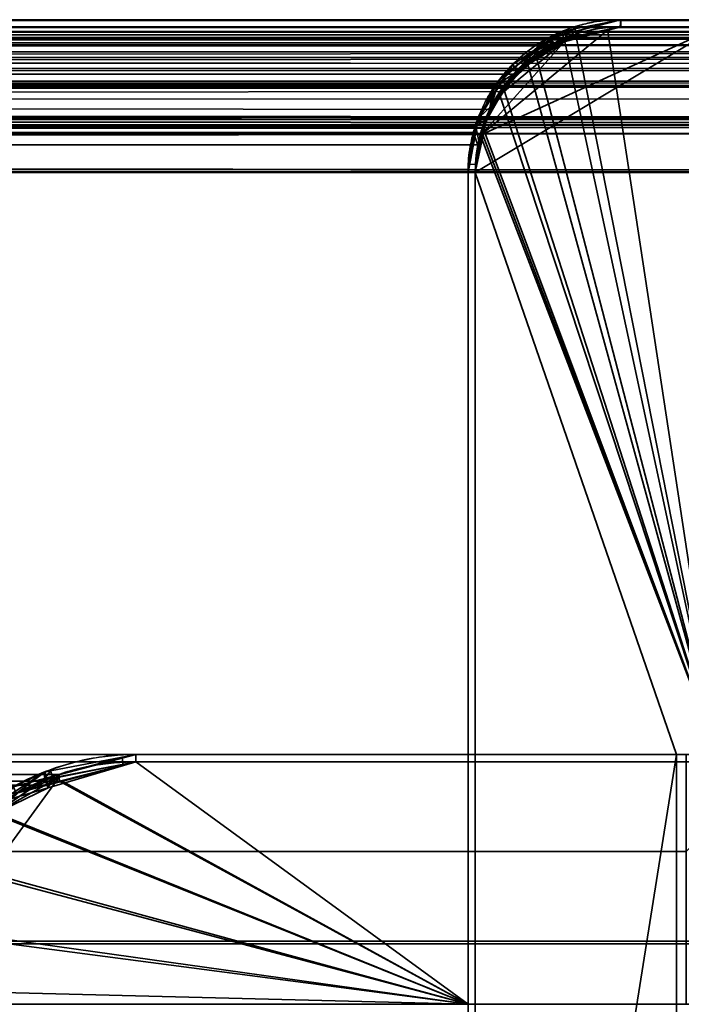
# Model space of a CAD drawing. Header units: millimetres. Extents: x -603 to 3703, y -115 to 249.
# Tile 298 of 656: x 399 to 413, y 229 to 249. Entities that reach past the tile are written whole.
import ezdxf

# ---------------------------------------------------------------- set-up
doc = ezdxf.new("R2010")
doc.units = ezdxf.units.MM
doc.layers.add('151', color=7, linetype='Continuous', true_color=0xffffff)

# ---------------------------------------------------------------- blocks, each defined once
blk = doc.blocks.new('UG_SURFACE_001')
at = {"layer": '151', "color": 252, "linetype": 'Continuous', "lineweight": 35}
for points in [[(-603, 230.4, 2212.25), (603, 230.4, 2212.25), (453, 230.4, 2062.25), (-453, 230.4, 2062.25)], [(603, -13.3, 2212.25), (603, 230.4, 2212.25), (-603, 230.4, 2212.25), (-603, -13.3, 2212.25)], [(-453, -13.3, 2062.25), (-453, 230.4, 2062.25), (453, 230.4, 2062.25), (453, -13.3, 2062.25)]]:
    blk.add_3dface(points, dxfattribs=at)
blk = doc.blocks.new('UG_SURFACE_033')
at = {"layer": '151', "color": 7, "linetype": 'Continuous', "lineweight": 35}
for points in [[(408.5, 234.3, 2015.75), (-408.5, 234.3, 2015.75), (-408.5, 234.15, 2015.75), (408.5, 234.15, 2015.75)], [(401.65, 234.3, 2008.9), (-401.65, 234.3, 2008.9), (-408.5, 234.3, 2015.75), (408.5, 234.3, 2015.75)], [(400.08, 233.887, 2007.33), (-400.08, 233.887, 2007.33), (-401.65, 234.3, 2008.9), (401.65, 234.3, 2008.9)], [(400.08, 233.887, 2007.33), (401.65, 234.3, 2008.9), (401.65, 234.15, 2008.9), (399.826, 233.67, 2007.077)], [(401.65, 234.3, 2008.9), (408.5, 234.3, 2015.75), (408.5, 234.15, 2015.75), (401.65, 234.15, 2008.9)], [(401.65, 234.15, 2008.9), (408.5, 234.15, 2015.75), (-408.5, 234.15, 2015.75), (-401.65, 234.15, 2008.9)], [(-401.65, 234.15, 2008.9), (-399.837, 233.614, 2007.087), (399.826, 233.67, 2007.077)], [(399.826, 233.67, 2007.077), (401.65, 234.15, 2008.9), (-401.65, 234.15, 2008.9)], [(-399.115, 233.633, 2006.366), (-400.08, 233.887, 2007.33), (400.08, 233.887, 2007.33)], [(-399.115, 233.633, 2006.366), (400.08, 233.887, 2007.33), (399.115, 233.633, 2006.366)], [(399.826, 233.67, 2007.077), (399.188, 233.502, 2006.438), (399.115, 233.633, 2006.366), (400.08, 233.887, 2007.33)], [(399.188, 233.502, 2006.438), (399.826, 233.67, 2007.077), (-399.837, 233.614, 2007.087)]]:
    blk.add_3dface(points, dxfattribs=at)
blk = doc.blocks.new('UG_SURFACE_035')
at = {"layer": '151', "color": 14, "linetype": 'Continuous', "lineweight": 35}
for points in [[(408.5, 229.15, 2015.75), (408.5, 234.15, 2015.75), (-408.5, 234.15, 2015.75), (-408.5, 229.15, 2015.75)], [(408.5, 234.15, 2015.75), (401.65, 234.15, 2008.9), (-401.65, 234.15, 2008.9), (-408.5, 234.15, 2015.75)], [(-400.123, 233.76, 2007.374), (-401.65, 234.15, 2008.9), (401.65, 234.15, 2008.9)], [(401.65, 234.15, 2008.9), (400.126, 233.749, 2007.375), (-400.123, 233.76, 2007.374)], [(400.126, 233.749, 2007.375), (401.65, 234.15, 2008.9), (408.5, 234.15, 2015.75), (408.5, 229.15, 2015.75)], [(-399.252, 233.538, 2006.502), (-400.123, 233.76, 2007.374), (400.126, 233.749, 2007.375)], [(-399.252, 233.538, 2006.502), (400.126, 233.749, 2007.375), (399.189, 233.503, 2006.439)], [(398.755, 233.1, 2006.005), (399.189, 233.503, 2006.439), (400.126, 233.749, 2007.375), (408.5, 229.15, 2015.75)], [(408.5, 229.15, 2015.75), (397.623, 232.049, 2004.873), (398.755, 233.1, 2006.005)], [(396.922, 230.671, 2004.172), (397.493, 231.928, 2004.743), (397.623, 232.049, 2004.873), (408.5, 229.15, 2015.75)], [(408.5, 229.15, 2015.75), (396.65, 229.15, 2003.9), (396.823, 230.454, 2004.073), (396.922, 230.671, 2004.172)]]:
    blk.add_3dface(points, dxfattribs=at)
blk = doc.blocks.new('UG_SURFACE_036')
at = {"layer": '151', "color": 14, "linetype": 'Continuous', "lineweight": 35}
for points in [[(418.65, 234.15, 2025.9), (414.85, 234.15, 2022.1), (-414.85, 234.15, 2022.1), (-418.65, 234.15, 2025.9)], [(418.65, 229.15, 2025.9), (418.65, 234.15, 2025.9), (-418.65, 234.15, 2025.9), (-418.65, 229.15, 2025.9)], [(413, 232.3, 2020.25), (-413, 232.3, 2020.25), (-414.85, 234.15, 2022.1), (414.85, 234.15, 2022.1)], [(413, 232.3, 2020.25), (413, 229.15, 2020.25), (-413, 229.15, 2020.25), (-413, 232.3, 2020.25)]]:
    blk.add_3dface(points, dxfattribs=at)
blk = doc.blocks.new('UG_SURFACE_037')
at = {"layer": '151', "color": 252, "linetype": 'Continuous', "lineweight": 35}
for points in [[(-415, 234.3, 2022.25), (-413, 232.3, 2020.25), (413, 232.3, 2020.25), (415, 234.3, 2022.25)], [(-415, 234.3, 2022.25), (415, 234.3, 2022.25), (413, 234.3, 2020.25), (-413, 234.3, 2020.25)], [(-413, 232.3, 2020.25), (-413, 234.3, 2020.25), (413, 234.3, 2020.25), (413, 232.3, 2020.25)]]:
    blk.add_3dface(points, dxfattribs=at)
blk = doc.blocks.new('UG_SURFACE_038')
at = {"layer": '151', "color": 7, "linetype": 'Continuous', "lineweight": 35}
for points in [[(-416.65, 234.15, 2023.9), (416.65, 234.15, 2023.9), (416.65, 234.3, 2023.9), (-416.65, 234.3, 2023.9)], [(416.65, 234.3, 2023.9), (415, 234.3, 2022.25), (-415, 234.3, 2022.25), (-416.65, 234.3, 2023.9)], [(-414.85, 234.15, 2022.1), (-415, 234.3, 2022.25), (415, 234.3, 2022.25), (414.85, 234.15, 2022.1)], [(416.65, 234.15, 2023.9), (-416.65, 234.15, 2023.9), (-414.85, 234.15, 2022.1), (414.85, 234.15, 2022.1)]]:
    blk.add_3dface(points, dxfattribs=at)
blk = doc.blocks.new('UG_SURFACE_041')
at = {"layer": '151', "color": 7, "linetype": 'Continuous', "lineweight": 35}
for points in [[(401.65, 234.3, -5.75), (401.369, 234.246, -5.75), (399.772, 233.806, 2007.022)], [(399.772, 233.806, 2007.022), (401.65, 234.3, 2008.9), (401.65, 234.3, -5.75)], [(399.837, 233.614, 2007.087), (401.65, 234.15, 2008.9), (401.65, 234.3, 2008.9), (399.772, 233.806, 2007.022)], [(401.369, 234.246, -5.75), (401.65, 234.3, -5.75), (401.65, 234.15, -5.75), (401.378, 234.097, -5.75)], [(401.65, 234.3, 2008.9), (408.5, 234.3, 2015.75), (408.5, 234.3, -5.75), (401.65, 234.3, -5.75)], [(401.65, 234.3, -5.75), (408.5, 234.3, -5.75), (408.5, 234.15, -5.75), (401.65, 234.15, -5.75)], [(401.65, 234.15, 2008.9), (408.5, 234.15, 2015.75), (408.5, 234.3, 2015.75), (401.65, 234.3, 2008.9)], [(408.5, 234.3, -5.75), (408.5, 234.3, 2015.75), (408.5, 234.15, 2015.75), (408.5, 234.15, -5.75)], [(399.772, 233.806, 2007.022), (401.369, 234.246, -5.75), (399.886, 233.962, -5.75)], [(399.939, 233.816, -5.75), (401.65, 234.15, 2008.9), (399.837, 233.614, 2007.087)], [(399.886, 233.962, -5.75), (401.369, 234.246, -5.75), (401.378, 234.097, -5.75), (399.939, 233.816, -5.75)], [(399.939, 233.816, -5.75), (401.378, 234.097, -5.75), (401.65, 234.15, 2008.9)], [(401.378, 234.097, -5.75), (401.65, 234.15, -5.75), (401.65, 234.15, 2008.9)], [(401.65, 234.15, 2008.9), (401.65, 234.15, -5.75), (408.5, 234.15, -5.75), (408.5, 234.15, 2015.75)], [(399.758, 233.932, -5.75), (398.568, 233.157, -5.75), (398.069, 232.662, 2005.319)], [(398.069, 232.662, 2005.319), (399.115, 233.633, 2006.366), (399.758, 233.932, -5.75)], [(399.772, 233.784, -5.75), (398.656, 233.044, -5.75), (398.568, 233.157, -5.75), (399.758, 233.932, -5.75)], [(399.115, 233.633, 2006.366), (399.772, 233.806, 2007.022), (399.758, 233.932, -5.75)], [(399.811, 233.792, -5.75), (399.772, 233.784, -5.75), (399.758, 233.932, -5.75), (399.769, 233.939, -5.75)], [(399.769, 233.939, -5.75), (399.758, 233.932, -5.75), (399.772, 233.806, 2007.022)], [(399.769, 233.939, -5.75), (399.886, 233.962, -5.75), (399.939, 233.816, -5.75), (399.811, 233.792, -5.75)], [(399.772, 233.806, 2007.022), (399.886, 233.962, -5.75), (399.769, 233.939, -5.75)], [(398.656, 233.044, -5.75), (399.772, 233.784, -5.75), (399.837, 233.614, 2007.087)], [(399.772, 233.806, 2007.022), (399.115, 233.633, 2006.366), (398.932, 233.347, 2006.182), (399.837, 233.614, 2007.087)], [(399.772, 233.784, -5.75), (399.811, 233.792, -5.75), (399.837, 233.614, 2007.087)], [(399.837, 233.614, 2007.087), (399.811, 233.792, -5.75), (399.939, 233.816, -5.75)], [(398.656, 233.044, -5.75), (399.837, 233.614, 2007.087), (398.932, 233.347, 2006.182)]]:
    blk.add_3dface(points, dxfattribs=at)
blk = doc.blocks.new('UG_SURFACE_042')
at = {"layer": '151', "color": 14, "linetype": 'Continuous', "lineweight": 35}
for points in [[(408.5, 229.15, -5.75), (396.65, 229.15, -5.75), (400.068, 233.835, -5.75), (401.65, 234.15, -5.75)], [(401.65, 234.15, -5.75), (400.068, 233.835, -5.75), (400.075, 233.748, 2007.325)], [(400.075, 233.748, 2007.325), (401.65, 234.15, 2008.9), (401.65, 234.15, -5.75)], [(408.5, 229.15, 2015.75), (408.5, 234.15, 2015.75), (401.65, 234.15, 2008.9), (400.075, 233.748, 2007.325)], [(408.5, 234.15, 2015.75), (408.5, 234.15, -5.75), (401.65, 234.15, -5.75), (401.65, 234.15, 2008.9)], [(401.65, 234.15, -5.75), (408.5, 234.15, -5.75), (408.5, 229.15, -5.75)], [(408.5, 229.15, -5.75), (408.5, 234.15, -5.75), (408.5, 234.15, 2015.75), (408.5, 229.15, 2015.75)], [(398.726, 233.094, -5.75), (399.737, 233.769, -5.75), (400.068, 233.835, -5.75), (396.65, 229.15, -5.75)], [(400.068, 233.835, -5.75), (399.737, 233.769, -5.75), (398.717, 233.074, 2005.967)], [(398.717, 233.074, 2005.967), (399.252, 233.538, 2006.502), (400.068, 233.835, -5.75)], [(399.737, 233.769, -5.75), (398.726, 233.094, -5.75), (398.717, 233.074, 2005.967)], [(408.5, 229.15, 2015.75), (400.075, 233.748, 2007.325), (399.252, 233.538, 2006.502), (398.717, 233.074, 2005.967)], [(399.252, 233.538, 2006.502), (400.075, 233.748, 2007.325), (400.068, 233.835, -5.75)], [(398.726, 233.094, -5.75), (396.65, 229.15, -5.75), (396.71, 229.452, -5.75)], [(396.71, 229.452, -5.75), (396.973, 230.772, -5.75), (398.726, 233.094, -5.75)], [(398.726, 233.094, -5.75), (396.973, 230.772, -5.75), (397.031, 231.063, -5.75), (397.706, 232.074, -5.75)], [(408.5, 229.15, 2015.75), (398.717, 233.074, 2005.967), (397.647, 232.145, 2004.897), (397.634, 232.121, 2004.884)], [(397.647, 232.145, 2004.897), (398.726, 233.094, -5.75), (398.114, 232.686, -5.75)], [(397.647, 232.145, 2004.897), (398.717, 233.074, 2005.967), (398.726, 233.094, -5.75)], [(397.706, 232.074, -5.75), (398.114, 232.686, -5.75), (398.726, 233.094, -5.75)], [(398.114, 232.686, -5.75), (397.706, 232.074, -5.75), (397.634, 232.121, 2004.884)], [(397.634, 232.121, 2004.884), (397.647, 232.145, 2004.897), (398.114, 232.686, -5.75)], [(396.933, 230.772, 2004.183), (397.634, 232.121, 2004.884), (397.706, 232.074, -5.75)], [(397.634, 232.121, 2004.884), (396.933, 230.772, 2004.183), (408.5, 229.15, 2015.75)], [(397.706, 232.074, -5.75), (397.031, 231.063, -5.75), (396.933, 230.772, 2004.183)], [(397.031, 231.063, -5.75), (396.973, 230.772, -5.75), (396.933, 230.772, 2004.183)], [(396.973, 230.772, -5.75), (396.71, 229.452, -5.75), (396.698, 229.45, 2003.948)], [(396.698, 229.45, 2003.948), (396.897, 230.703, 2004.148), (396.973, 230.772, -5.75)], [(408.5, 229.15, 2015.75), (396.933, 230.772, 2004.183), (396.897, 230.703, 2004.148), (396.698, 229.45, 2003.948)], [(396.897, 230.703, 2004.148), (396.933, 230.772, 2004.183), (396.973, 230.772, -5.75)], [(396.71, 229.452, -5.75), (396.65, 229.15, -5.75), (396.65, 229.15, 2003.9)], [(396.65, 229.15, 2003.9), (396.698, 229.45, 2003.948), (396.71, 229.452, -5.75)], [(396.698, 229.45, 2003.948), (396.65, 229.15, 2003.9), (408.5, 229.15, 2015.75)], [(396.65, 229.15, 2003.9), (396.65, 229.15, -5.75), (408.5, 229.15, -5.75), (408.5, 229.15, 2015.75)]]:
    blk.add_3dface(points, dxfattribs=at)
blk = doc.blocks.new('UG_SURFACE_056')
at = {"layer": '151', "color": 7, "linetype": 'Continuous', "lineweight": 35}
for points in [[(466.749, 249.071, 2073.999), (-466.753, 249.073, 2074.003), (-465.658, 249.3, 2072.908)], [(-466.61, 249.197, 2073.86), (466.612, 249.204, 2073.862), (465.65, 249.45, 2072.9)], [(465.65, 249.45, 2072.9), (-465.65, 249.45, 2072.9), (-466.61, 249.197, 2073.86)], [(466.657, 249.126, 2073.907), (-465.658, 249.3, 2072.908), (-465.65, 249.3, 2072.9)], [(466.657, 249.126, 2073.907), (466.749, 249.071, 2073.999), (-465.658, 249.3, 2072.908)], [(465.65, 249.45, 2072.9), (411.65, 249.45, 2018.9), (-411.65, 249.45, 2018.9), (-465.65, 249.45, 2072.9)], [(465.65, 249.3, 2072.9), (-465.65, 249.3, 2072.9), (-411.65, 249.3, 2018.9), (411.65, 249.3, 2018.9)], [(-465.65, 249.3, 2072.9), (465.65, 249.3, 2072.9), (466.657, 249.126, 2073.907)], [(-410.688, 249.204, 2017.938), (-411.65, 249.45, 2018.9), (411.65, 249.45, 2018.9)], [(411.65, 249.3, 2018.9), (-411.65, 249.3, 2018.9), (-411.642, 249.3, 2018.892)], [(-411.642, 249.3, 2018.892), (410.552, 249.037, 2017.802), (411.65, 249.3, 2018.9)], [(-411.642, 249.3, 2018.892), (-410.552, 249.036, 2017.802), (410.552, 249.037, 2017.802)], [(411.65, 249.45, 2018.9), (410.69, 249.197, 2017.94), (-410.688, 249.204, 2017.938)], [(410.69, 249.197, 2017.94), (411.65, 249.45, 2018.9), (411.65, 249.3, 2018.9), (410.552, 249.037, 2017.802)], [(465.65, 249.3, 2072.9), (411.65, 249.3, 2018.9), (411.65, 249.45, 2018.9), (465.65, 249.45, 2072.9)], [(-467.2, 249.042, 2074.45), (467.161, 249.064, 2074.41), (466.612, 249.204, 2073.862)], [(466.612, 249.204, 2073.862), (-466.61, 249.197, 2073.86), (-467.2, 249.042, 2074.45)], [(-410.139, 249.064, 2017.39), (-410.688, 249.204, 2017.938), (410.69, 249.197, 2017.94)], [(-410.139, 249.064, 2017.39), (410.69, 249.197, 2017.94), (410.1, 249.042, 2017.35)], [(410.552, 249.037, 2017.802), (410.29, 248.974, 2017.54), (410.1, 249.042, 2017.35), (410.69, 249.197, 2017.94)], [(467.761, 248.404, 2075.011), (-467.768, 248.412, 2075.018), (-466.837, 249.055, 2074.087)], [(-467.474, 248.788, 2074.724), (467.476, 248.79, 2074.726), (467.161, 249.064, 2074.41)], [(-467.2, 249.042, 2074.45), (-467.474, 248.788, 2074.724), (467.161, 249.064, 2074.41)], [(467.671, 248.517, 2074.921), (-466.837, 249.055, 2074.087), (-466.753, 249.073, 2074.003)], [(467.671, 248.517, 2074.921), (467.761, 248.404, 2075.011), (-466.837, 249.055, 2074.087)], [(-466.753, 249.073, 2074.003), (466.749, 249.071, 2073.999), (467.671, 248.517, 2074.921)], [(410.29, 248.974, 2017.54), (410.552, 249.037, 2017.802), (-410.552, 249.036, 2017.802)], [(410.29, 248.974, 2017.54), (-410.552, 249.036, 2017.802), (-410.284, 248.971, 2017.534)], [(-410.284, 248.971, 2017.534), (409.536, 248.402, 2016.786), (410.29, 248.974, 2017.54)], [(-410.284, 248.971, 2017.534), (-409.531, 248.414, 2016.781), (409.536, 248.402, 2016.786)], [(410.1, 249.042, 2017.35), (-409.824, 248.79, 2017.074), (-410.139, 249.064, 2017.39)], [(410.1, 249.042, 2017.35), (409.826, 248.788, 2017.076), (-409.824, 248.79, 2017.074)], [(409.826, 248.788, 2017.076), (410.29, 248.974, 2017.54), (409.536, 248.402, 2016.786)], [(409.826, 248.788, 2017.076), (410.1, 249.042, 2017.35), (410.29, 248.974, 2017.54)], [(-468.187, 248.126, 2075.437), (468.172, 248.187, 2075.422), (467.476, 248.79, 2074.726)], [(467.476, 248.79, 2074.726), (-467.474, 248.788, 2074.724), (-468.187, 248.126, 2075.437)], [(-409.128, 248.187, 2016.378), (-409.824, 248.79, 2017.074), (409.826, 248.788, 2017.076)], [(-409.128, 248.187, 2016.378), (409.826, 248.788, 2017.076), (409.113, 248.126, 2016.363)], [(409.536, 248.402, 2016.786), (409.44, 248.329, 2016.69), (409.113, 248.126, 2016.363), (409.826, 248.788, 2017.076)], [(468.421, 247.389, 2075.671), (-468.152, 247.955, 2075.402), (-467.805, 248.387, 2075.055)], [(468.264, 247.773, 2075.514), (-467.805, 248.387, 2075.055), (-467.768, 248.412, 2075.018)], [(468.264, 247.773, 2075.514), (468.421, 247.389, 2075.671), (-467.805, 248.387, 2075.055)], [(-467.768, 248.412, 2075.018), (467.761, 248.404, 2075.011), (468.264, 247.773, 2075.514)], [(-409.531, 248.414, 2016.781), (408.946, 247.599, 2016.196), (409.44, 248.329, 2016.69)], [(408.946, 247.599, 2016.196), (-409.531, 248.414, 2016.781), (-409.495, 248.387, 2016.745)], [(409.44, 248.329, 2016.69), (409.536, 248.402, 2016.786), (-409.531, 248.414, 2016.781)], [(-409.495, 248.387, 2016.745), (408.878, 247.393, 2016.128), (408.946, 247.599, 2016.196)], [(-409.495, 248.387, 2016.745), (-408.984, 247.676, 2016.234), (408.878, 247.393, 2016.128)], [(409.44, 248.329, 2016.69), (408.946, 247.599, 2016.196), (409.031, 248.05, 2016.281), (409.113, 248.126, 2016.363)], [(-468.187, 248.126, 2075.437), (-468.269, 248.05, 2075.519), (468.644, 247.279, 2075.894)], [(-468.187, 248.126, 2075.437), (468.193, 248.146, 2075.443), (468.172, 248.187, 2075.422)], [(468.644, 247.279, 2075.894), (468.193, 248.146, 2075.443), (-468.187, 248.126, 2075.437)], [(409.113, 248.126, 2016.363), (-409.107, 248.146, 2016.357), (-409.128, 248.187, 2016.378)], [(-408.656, 247.279, 2015.906), (-409.107, 248.146, 2016.357), (409.113, 248.126, 2016.363)], [(-408.656, 247.279, 2015.906), (409.113, 248.126, 2016.363), (409.031, 248.05, 2016.281)], [(-468.269, 248.05, 2075.519), (-468.629, 247.258, 2075.879), (468.644, 247.279, 2075.894)], [(468.421, 247.389, 2075.671), (-468.429, 247.394, 2075.679), (-468.152, 247.955, 2075.402)], [(409.031, 248.05, 2016.281), (-408.655, 247.273, 2015.905), (-408.656, 247.279, 2015.906)], [(409.031, 248.05, 2016.281), (408.671, 247.258, 2015.921), (-408.655, 247.273, 2015.905)], [(408.671, 247.258, 2015.921), (409.031, 248.05, 2016.281), (408.946, 247.599, 2016.196), (408.878, 247.393, 2016.128)], [(-408.984, 247.676, 2016.234), (-408.881, 247.389, 2016.131), (408.878, 247.393, 2016.128)], [(-468.629, 247.258, 2075.879), (-468.691, 247.121, 2075.941), (468.8, 246.3, 2076.05)], [(468.65, 246.3, 2075.9), (-468.645, 246.481, 2075.895), (-468.486, 247.279, 2075.736)], [(-468.629, 247.258, 2075.879), (468.645, 247.273, 2075.895), (468.644, 247.279, 2075.894)], [(468.8, 246.3, 2076.05), (468.645, 247.273, 2075.895), (-468.629, 247.258, 2075.879)], [(468.545, 247.085, 2075.795), (-468.486, 247.279, 2075.736), (-468.429, 247.394, 2075.679)], [(468.545, 247.085, 2075.795), (468.65, 246.3, 2075.9), (-468.486, 247.279, 2075.736)], [(-468.429, 247.394, 2075.679), (468.421, 247.389, 2075.671), (468.545, 247.085, 2075.795)], [(408.705, 246.871, 2015.955), (408.878, 247.393, 2016.128), (-408.881, 247.389, 2016.131)], [(408.705, 246.871, 2015.955), (-408.881, 247.389, 2016.131), (-408.72, 246.944, 2015.97)], [(-408.655, 247.273, 2015.905), (408.671, 247.258, 2015.921), (408.609, 247.121, 2015.859)], [(408.609, 247.121, 2015.859), (-408.5, 246.3, 2015.75), (-408.655, 247.273, 2015.905)], [(408.878, 247.393, 2016.128), (408.705, 246.871, 2015.955), (408.609, 247.121, 2015.859), (408.671, 247.258, 2015.921)], [(-468.691, 247.121, 2075.941), (-468.8, 246.3, 2076.05), (468.8, 246.3, 2076.05)], [(408.609, 247.121, 2015.859), (408.5, 246.3, 2015.75), (-408.5, 246.3, 2015.75)], [(408.5, 246.3, 2015.75), (408.609, 247.121, 2015.859), (408.705, 246.871, 2015.955), (408.65, 246.3, 2015.9)], [(-408.72, 246.944, 2015.97), (408.65, 246.3, 2015.9), (408.705, 246.871, 2015.955)], [(-408.72, 246.944, 2015.97), (-408.65, 246.3, 2015.9), (408.65, 246.3, 2015.9)], [(468.65, 246.3, 2075.9), (-468.65, 246.3, 2075.9), (-468.645, 246.481, 2075.895)], [(-468.8, 246.3, 2076.05), (-468.8, 230.45, 2076.05), (468.8, 230.45, 2076.05), (468.8, 246.3, 2076.05)], [(468.65, 246.3, 2075.9), (468.65, 230.45, 2075.9), (-468.65, 230.45, 2075.9), (-468.65, 246.3, 2075.9)], [(408.65, 208.3, 2015.9), (408.65, 246.3, 2015.9), (-408.65, 246.3, 2015.9), (-408.65, 208.3, 2015.9)], [(-408.5, 208.3, 2015.75), (-408.5, 246.3, 2015.75), (408.5, 246.3, 2015.75), (408.5, 208.3, 2015.75)], [(408.65, 246.3, 2015.9), (408.65, 208.3, 2015.9), (408.5, 208.3, 2015.75), (408.5, 246.3, 2015.75)], [(468.65, 230.45, 2075.9), (468.8, 230.45, 2076.05), (-468.8, 230.45, 2076.05), (-468.65, 230.45, 2075.9)]]:
    blk.add_3dface(points, dxfattribs=at)
blk = doc.blocks.new('UG_SURFACE_057')
at = {"layer": '151', "color": 14, "linetype": 'Continuous', "lineweight": 35}
for points in [[(-413.65, 249.3, 2020.9), (-413.65, 234.3, 2020.9), (413.65, 234.3, 2020.9), (413.65, 249.3, 2020.9)], [(413.65, 249.3, 2020.9), (411.65, 249.3, 2018.9), (-411.65, 249.3, 2018.9), (-413.65, 249.3, 2020.9)], [(-410.734, 249.066, 2017.984), (-411.65, 249.3, 2018.9), (411.65, 249.3, 2018.9)], [(411.65, 249.3, 2018.9), (410.735, 249.059, 2017.985), (-410.734, 249.066, 2017.984)], [(410.735, 249.059, 2017.985), (411.65, 249.3, 2018.9), (413.65, 249.3, 2020.9), (413.65, 234.3, 2020.9)], [(-410.211, 248.933, 2017.461), (-410.734, 249.066, 2017.984), (410.735, 249.059, 2017.985)], [(-410.211, 248.933, 2017.461), (410.735, 249.059, 2017.985), (410.174, 248.912, 2017.424)], [(410.174, 248.912, 2017.424), (-409.911, 248.672, 2017.161), (-410.211, 248.933, 2017.461)], [(410.174, 248.912, 2017.424), (409.913, 248.67, 2017.163), (-409.911, 248.672, 2017.161)], [(413.65, 234.3, 2020.9), (409.913, 248.67, 2017.163), (410.174, 248.912, 2017.424), (410.735, 249.059, 2017.985)], [(-409.248, 248.097, 2016.498), (-409.911, 248.672, 2017.161), (409.913, 248.67, 2017.163)], [(-409.248, 248.097, 2016.498), (409.913, 248.67, 2017.163), (409.234, 248.039, 2016.484)], [(409.234, 248.039, 2016.484), (409.913, 248.67, 2017.163), (413.65, 234.3, 2020.9)], [(409.234, 248.039, 2016.484), (-409.228, 248.058, 2016.478), (-409.248, 248.097, 2016.498)], [(-408.798, 247.232, 2016.048), (-409.228, 248.058, 2016.478), (409.234, 248.039, 2016.484)], [(-408.798, 247.232, 2016.048), (409.234, 248.039, 2016.484), (409.156, 247.967, 2016.406)], [(409.156, 247.967, 2016.406), (-408.798, 247.227, 2016.048), (-408.798, 247.232, 2016.048)], [(409.156, 247.967, 2016.406), (408.813, 247.212, 2016.063), (-408.798, 247.227, 2016.048)], [(408.813, 247.212, 2016.063), (409.156, 247.967, 2016.406), (409.234, 248.039, 2016.484), (413.65, 234.3, 2020.9)], [(-408.798, 247.227, 2016.048), (408.813, 247.212, 2016.063), (408.754, 247.082, 2016.004)], [(408.754, 247.082, 2016.004), (-408.65, 246.3, 2015.9), (-408.798, 247.227, 2016.048)], [(408.754, 247.082, 2016.004), (408.65, 246.3, 2015.9), (-408.65, 246.3, 2015.9)], [(413.65, 234.3, 2020.9), (412.8, 234.3, 2020.05), (408.65, 246.3, 2015.9), (408.754, 247.082, 2016.004)], [(408.754, 247.082, 2016.004), (408.813, 247.212, 2016.063), (413.65, 234.3, 2020.9)], [(-408.65, 208.15, 2015.9), (-408.65, 246.3, 2015.9), (408.65, 246.3, 2015.9), (408.65, 208.15, 2015.9)], [(408.65, 208.15, 2015.9), (408.65, 246.3, 2015.9), (412.8, 234.3, 2020.05)], [(412.8, 234.3, 2020.05), (413.65, 234.3, 2020.9), (-413.65, 234.3, 2020.9), (-412.8, 234.3, 2020.05)], [(-412.8, 234.3, 2020.05), (-412.8, 205.3, 2020.05), (412.8, 205.3, 2020.05), (412.8, 234.3, 2020.05)], [(412.8, 234.3, 2020.05), (412.8, 205.3, 2020.05), (411.5, 205.3, 2018.75), (408.65, 208.15, 2015.9)]]:
    blk.add_3dface(points, dxfattribs=at)
blk = doc.blocks.new('UG_SURFACE_058')
at = {"layer": '151', "color": 14, "linetype": 'Continuous', "lineweight": 35}
for points in [[(-466.565, 249.059, 2073.815), (466.566, 249.066, 2073.816), (465.65, 249.3, 2072.9)], [(465.65, 249.3, 2072.9), (-465.65, 249.3, 2072.9), (-466.565, 249.059, 2073.815)], [(465.65, 249.3, 2072.9), (463.65, 249.3, 2070.9), (-463.65, 249.3, 2070.9), (-465.65, 249.3, 2072.9)], [(463.65, 230.45, 2070.9), (-463.65, 230.45, 2070.9), (-463.65, 249.3, 2070.9), (463.65, 249.3, 2070.9)], [(-467.387, 248.67, 2074.637), (467.389, 248.672, 2074.639), (467.089, 248.933, 2074.339)], [(-467.126, 248.912, 2074.376), (-467.387, 248.67, 2074.637), (467.089, 248.933, 2074.339)], [(-467.126, 248.912, 2074.376), (467.089, 248.933, 2074.339), (466.566, 249.066, 2073.816)], [(466.566, 249.066, 2073.816), (-466.565, 249.059, 2073.815), (-467.126, 248.912, 2074.376)], [(-468.066, 248.039, 2075.316), (468.052, 248.097, 2075.302), (467.389, 248.672, 2074.639)], [(467.389, 248.672, 2074.639), (-467.387, 248.67, 2074.637), (-468.066, 248.039, 2075.316)], [(-468.066, 248.039, 2075.316), (468.072, 248.058, 2075.322), (468.052, 248.097, 2075.302)], [(-468.144, 247.967, 2075.394), (-468.487, 247.212, 2075.737), (468.502, 247.232, 2075.752)], [(-468.066, 248.039, 2075.316), (-468.144, 247.967, 2075.394), (468.502, 247.232, 2075.752)], [(468.502, 247.232, 2075.752), (468.072, 248.058, 2075.322), (-468.066, 248.039, 2075.316)], [(-468.546, 247.082, 2075.796), (-468.65, 246.3, 2075.9), (468.65, 246.3, 2075.9)], [(-468.487, 247.212, 2075.737), (-468.546, 247.082, 2075.796), (468.65, 246.3, 2075.9)], [(-468.487, 247.212, 2075.737), (468.502, 247.227, 2075.752), (468.502, 247.232, 2075.752)], [(468.65, 246.3, 2075.9), (468.502, 247.227, 2075.752), (-468.487, 247.212, 2075.737)], [(-468.65, 246.3, 2075.9), (-468.65, 230.45, 2075.9), (468.65, 230.45, 2075.9), (468.65, 246.3, 2075.9)], [(463.65, 230.45, 2070.9), (468.65, 230.45, 2075.9), (-468.65, 230.45, 2075.9), (-463.65, 230.45, 2070.9)]]:
    blk.add_3dface(points, dxfattribs=at)
blk = doc.blocks.new('UG_SURFACE_059')
at = {"layer": '151', "color": 41, "linetype": 'Continuous', "lineweight": 35}
for points in [[(-463.65, 249.3, 2070.9), (-463.65, 234.3, 2070.9), (463.65, 234.3, 2070.9), (463.65, 249.3, 2070.9)], [(463.65, 249.3, 2070.9), (413.65, 249.3, 2020.9), (-413.65, 249.3, 2020.9), (-463.65, 249.3, 2070.9)], [(-413.65, 234.3, 2020.9), (-413.65, 249.3, 2020.9), (413.65, 249.3, 2020.9), (413.65, 234.3, 2020.9)], [(413.65, 234.3, 2020.9), (463.65, 234.3, 2070.9), (-463.65, 234.3, 2070.9), (-413.65, 234.3, 2020.9)]]:
    blk.add_3dface(points, dxfattribs=at)
blk = doc.blocks.new('UG_SURFACE_060')
at = {"layer": '151', "color": 14, "linetype": 'Continuous', "lineweight": 35}
for points in [[(413.65, 249.3, 2020.9), (408.774, 247.077, 2016.024), (408.65, 246.3, 2015.9)], [(408.65, 246.3, 2015.9), (412.8, 234.3, 2020.05), (413.65, 234.3, 2020.9), (413.65, 249.3, 2020.9)], [(408.774, 247.077, 2016.024), (413.65, 249.3, 2020.9), (411.65, 249.3, 2018.9), (411.379, 249.231, 2018.629)], [(411.65, 249.3, -5.75), (411.38, 249.246, -5.75), (411.379, 249.231, 2018.629)], [(411.379, 249.231, 2018.629), (411.65, 249.3, 2018.9), (411.65, 249.3, -5.75)], [(411.38, 249.246, -5.75), (411.65, 249.3, -5.75), (413.65, 249.3, -5.75), (413.65, 234.3, -5.75)], [(413.65, 249.3, 2020.9), (413.65, 249.3, -5.75), (411.65, 249.3, -5.75), (411.65, 249.3, 2018.9)], [(408.774, 247.077, 2016.024), (411.379, 249.231, 2018.629), (410.488, 249.003, 2017.738)], [(413.65, 234.3, -5.75), (410.483, 249.059, -5.75), (410.502, 249.072, -5.75), (411.38, 249.246, -5.75)], [(411.38, 249.246, -5.75), (410.502, 249.072, -5.75), (410.488, 249.003, 2017.738)], [(410.488, 249.003, 2017.738), (411.379, 249.231, 2018.629), (411.38, 249.246, -5.75)], [(409.136, 247.882, 2016.386), (408.798, 247.232, 2016.048), (408.774, 247.077, 2016.024), (410.488, 249.003, 2017.738)], [(409.737, 248.521, 2016.987), (409.248, 248.097, 2016.498), (409.136, 247.882, 2016.386), (410.488, 249.003, 2017.738)], [(410.483, 249.059, -5.75), (409.729, 248.555, -5.75), (409.737, 248.521, 2016.987)], [(409.729, 248.555, -5.75), (410.483, 249.059, -5.75), (413.65, 234.3, -5.75)], [(409.737, 248.521, 2016.987), (410.211, 248.933, 2017.461), (410.483, 249.059, -5.75)], [(410.488, 249.003, 2017.738), (410.211, 248.933, 2017.461), (409.737, 248.521, 2016.987)], [(410.211, 248.933, 2017.461), (410.488, 249.003, 2017.738), (410.483, 249.059, -5.75)], [(410.502, 249.072, -5.75), (410.483, 249.059, -5.75), (410.488, 249.003, 2017.738)], [(409.729, 248.555, -5.75), (409.529, 248.421, -5.75), (409.136, 247.882, 2016.386)], [(409.136, 247.882, 2016.386), (409.248, 248.097, 2016.498), (409.729, 248.555, -5.75)], [(409.162, 247.873, -5.75), (409.529, 248.421, -5.75), (409.729, 248.555, -5.75), (413.65, 234.3, -5.75)], [(409.248, 248.097, 2016.498), (409.737, 248.521, 2016.987), (409.729, 248.555, -5.75)], [(409.529, 248.421, -5.75), (409.162, 247.873, -5.75), (409.136, 247.882, 2016.386)], [(408.798, 247.232, 2016.048), (409.136, 247.882, 2016.386), (409.162, 247.873, -5.75)], [(408.798, 247.232, 2016.048), (409.162, 247.873, -5.75), (408.878, 247.448, -5.75)], [(413.65, 234.3, -5.75), (408.804, 247.073, -5.75), (408.878, 247.448, -5.75), (409.162, 247.873, -5.75)], [(408.878, 247.448, -5.75), (408.804, 247.073, -5.75), (408.774, 247.077, 2016.024)], [(408.774, 247.077, 2016.024), (408.798, 247.232, 2016.048), (408.878, 247.448, -5.75)], [(408.65, 246.3, 2015.9), (408.774, 247.077, 2016.024), (408.804, 247.073, -5.75)], [(408.804, 247.073, -5.75), (408.65, 246.3, -5.75), (408.65, 246.3, 2015.9)], [(413.65, 234.3, -5.75), (412.8, 234.3, -5.75), (408.65, 246.3, -5.75), (408.804, 247.073, -5.75)], [(408.65, 208.15, 2015.9), (408.65, 246.3, 2015.9), (408.65, 246.3, -5.75), (408.65, 208.15, -5.75)], [(408.65, 208.15, -5.75), (408.65, 246.3, -5.75), (412.8, 234.3, -5.75)], [(412.8, 234.3, 2020.05), (408.65, 246.3, 2015.9), (408.65, 208.15, 2015.9)], [(412.8, 234.3, -5.75), (412.8, 205.3, -5.75), (411.5, 205.3, -5.75), (408.65, 208.15, -5.75)], [(408.65, 208.15, 2015.9), (411.5, 205.3, 2018.75), (412.8, 205.3, 2020.05), (412.8, 234.3, 2020.05)], [(412.8, 234.3, 2020.05), (412.8, 234.3, -5.75), (413.65, 234.3, -5.75), (413.65, 234.3, 2020.9)], [(412.8, 234.3, 2020.05), (412.8, 205.3, 2020.05), (412.8, 205.3, -5.75), (412.8, 234.3, -5.75)]]:
    blk.add_3dface(points, dxfattribs=at)
blk = doc.blocks.new('UG_SURFACE_061')
at = {"layer": '151', "color": 7, "linetype": 'Continuous', "lineweight": 35}
for points in [[(410.552, 249.036, 2017.802), (411.642, 249.3, 2018.892), (411.65, 249.45, 2018.9), (410.5, 249.156, 2017.75)], [(411.65, 249.45, -5.75), (410.704, 249.263, -5.75), (410.5, 249.156, 2017.75)], [(410.5, 249.156, 2017.75), (411.65, 249.45, 2018.9), (411.65, 249.45, -5.75)], [(411.642, 249.3, 2018.892), (410.549, 249.072, -5.75), (410.751, 249.114, -5.75)], [(411.642, 249.3, 2018.892), (410.552, 249.036, 2017.802), (410.549, 249.072, -5.75)], [(411.65, 249.3, -5.75), (410.751, 249.114, -5.75), (410.704, 249.263, -5.75), (411.65, 249.45, -5.75)], [(410.751, 249.114, -5.75), (411.65, 249.3, 2018.9), (411.642, 249.3, 2018.892)], [(410.751, 249.114, -5.75), (411.65, 249.3, -5.75), (411.65, 249.3, 2018.9)], [(411.65, 249.45, 2018.9), (411.642, 249.3, 2018.892), (411.65, 249.3, 2018.9)], [(465.65, 249.45, 2072.9), (465.65, 249.45, -5.75), (411.65, 249.45, -5.75), (411.65, 249.45, 2018.9)], [(411.65, 249.45, -5.75), (465.65, 249.45, -5.75), (465.65, 249.3, -5.75), (411.65, 249.3, -5.75)], [(465.65, 249.45, 2072.9), (411.65, 249.45, 2018.9), (411.65, 249.3, 2018.9), (465.65, 249.3, 2072.9)], [(465.65, 249.3, 2072.9), (411.65, 249.3, 2018.9), (411.65, 249.3, -5.75), (465.65, 249.3, -5.75)], [(410.492, 249.221, -5.75), (410.451, 249.213, -5.75), (409.449, 248.466, 2016.699)], [(409.449, 248.466, 2016.699), (410.139, 249.064, 2017.39), (410.492, 249.221, -5.75)], [(410.451, 249.213, -5.75), (409.864, 248.822, -5.75), (409.449, 248.466, 2016.699)], [(410.47, 249.055, -5.75), (409.948, 248.704, -5.75), (409.864, 248.822, -5.75), (410.451, 249.213, -5.75)], [(410.139, 249.064, 2017.39), (410.5, 249.156, 2017.75), (410.492, 249.221, -5.75)], [(410.5, 249.156, 2017.75), (410.139, 249.064, 2017.39), (410.284, 248.971, 2017.534), (410.552, 249.036, 2017.802)], [(410.549, 249.072, -5.75), (410.47, 249.055, -5.75), (410.451, 249.213, -5.75), (410.492, 249.221, -5.75)], [(410.492, 249.221, -5.75), (410.704, 249.263, -5.75), (410.751, 249.114, -5.75), (410.549, 249.072, -5.75)], [(410.704, 249.263, -5.75), (410.492, 249.221, -5.75), (410.5, 249.156, 2017.75)], [(409.531, 248.414, 2016.781), (410.284, 248.971, 2017.534), (410.139, 249.064, 2017.39), (409.449, 248.466, 2016.699)], [(410.284, 248.971, 2017.534), (409.529, 248.421, -5.75), (409.948, 248.704, -5.75)], [(410.284, 248.971, 2017.534), (409.531, 248.414, 2016.781), (409.529, 248.421, -5.75)], [(409.948, 248.704, -5.75), (410.47, 249.055, -5.75), (410.552, 249.036, 2017.802)], [(409.948, 248.704, -5.75), (410.552, 249.036, 2017.802), (410.284, 248.971, 2017.534)], [(410.47, 249.055, -5.75), (410.549, 249.072, -5.75), (410.552, 249.036, 2017.802)], [(409.423, 248.527, -5.75), (409.864, 248.822, -5.75), (409.948, 248.704, -5.75), (409.529, 248.421, -5.75)], [(409.864, 248.822, -5.75), (409.423, 248.527, -5.75), (409.449, 248.466, 2016.699)], [(409.423, 248.527, -5.75), (409.199, 248.185, -5.75), (408.74, 247.44, 2015.99)], [(408.74, 247.44, 2015.99), (409.128, 248.187, 2016.378), (409.423, 248.527, -5.75)], [(409.128, 248.187, 2016.378), (409.449, 248.466, 2016.699), (409.423, 248.527, -5.75)], [(409.529, 248.421, -5.75), (409.316, 248.095, -5.75), (409.199, 248.185, -5.75), (409.423, 248.527, -5.75)], [(409.495, 248.387, 2016.745), (408.864, 247.402, -5.75), (409.316, 248.095, -5.75)], [(409.495, 248.387, 2016.745), (408.984, 247.676, 2016.234), (408.864, 247.402, -5.75)], [(408.984, 247.676, 2016.234), (409.495, 248.387, 2016.745), (409.449, 248.466, 2016.699), (409.128, 248.187, 2016.378)], [(409.316, 248.095, -5.75), (409.529, 248.421, -5.75), (409.531, 248.414, 2016.781)], [(409.316, 248.095, -5.75), (409.531, 248.414, 2016.781), (409.495, 248.387, 2016.745)], [(409.449, 248.466, 2016.699), (409.495, 248.387, 2016.745), (409.531, 248.414, 2016.781)], [(408.723, 247.458, -5.75), (409.199, 248.185, -5.75), (409.316, 248.095, -5.75), (408.864, 247.402, -5.75)], [(409.199, 248.185, -5.75), (408.723, 247.458, -5.75), (408.74, 247.44, 2015.99)], [(409.128, 248.187, 2016.378), (408.74, 247.44, 2015.99), (408.984, 247.676, 2016.234)], [(408.881, 247.389, 2016.131), (408.984, 247.676, 2016.234), (408.74, 247.44, 2015.99)], [(408.984, 247.676, 2016.234), (408.881, 247.389, 2016.131), (408.864, 247.402, -5.75)], [(408.723, 247.458, -5.75), (408.717, 247.45, -5.75), (408.5, 246.3, 2015.75)], [(408.5, 246.3, 2015.75), (408.656, 247.279, 2015.906), (408.723, 247.458, -5.75)], [(408.656, 247.279, 2015.906), (408.74, 247.44, 2015.99), (408.723, 247.458, -5.75)], [(408.864, 247.402, -5.75), (408.86, 247.396, -5.75), (408.717, 247.45, -5.75), (408.723, 247.458, -5.75)], [(408.5, 246.3, 2015.75), (408.717, 247.45, -5.75), (408.704, 247.379, -5.75)], [(408.5, 246.3, 2015.75), (408.704, 247.379, -5.75), (408.533, 246.472, -5.75)], [(408.65, 246.3, 2015.9), (408.72, 246.944, 2015.97), (408.656, 247.279, 2015.906), (408.5, 246.3, 2015.75)], [(408.847, 247.327, -5.75), (408.681, 246.463, -5.75), (408.533, 246.472, -5.75), (408.704, 247.379, -5.75)], [(408.74, 247.44, 2015.99), (408.656, 247.279, 2015.906), (408.72, 246.944, 2015.97), (408.881, 247.389, 2016.131)], [(408.881, 247.389, 2016.131), (408.681, 246.463, -5.75), (408.847, 247.327, -5.75)], [(408.681, 246.463, -5.75), (408.881, 247.389, 2016.131), (408.72, 246.944, 2015.97)], [(408.86, 247.396, -5.75), (408.847, 247.327, -5.75), (408.704, 247.379, -5.75), (408.717, 247.45, -5.75)], [(408.847, 247.327, -5.75), (408.86, 247.396, -5.75), (408.881, 247.389, 2016.131)], [(408.86, 247.396, -5.75), (408.864, 247.402, -5.75), (408.881, 247.389, 2016.131)], [(408.72, 246.944, 2015.97), (408.65, 246.3, -5.75), (408.681, 246.463, -5.75)], [(408.72, 246.944, 2015.97), (408.65, 246.3, 2015.9), (408.65, 246.3, -5.75)], [(408.681, 246.463, -5.75), (408.65, 246.3, -5.75), (408.5, 246.3, -5.75), (408.533, 246.472, -5.75)], [(408.533, 246.472, -5.75), (408.5, 246.3, -5.75), (408.5, 246.3, 2015.75)], [(408.5, 246.3, 2015.75), (408.5, 208.3, 2015.75), (408.65, 208.3, 2015.9), (408.65, 246.3, 2015.9)], [(408.5, 208.3, -5.75), (408.5, 246.3, -5.75), (408.65, 246.3, -5.75), (408.65, 208.3, -5.75)], [(408.5, 208.3, 2015.75), (408.5, 246.3, 2015.75), (408.5, 246.3, -5.75), (408.5, 208.3, -5.75)], [(408.65, 208.3, -5.75), (408.65, 246.3, -5.75), (408.65, 246.3, 2015.9), (408.65, 208.3, 2015.9)]]:
    blk.add_3dface(points, dxfattribs=at)

msp = doc.modelspace()

# ---------------------------------------------------------------- linework, layer by layer
at = {"layer": '151', "color": 252, "linetype": 'Continuous', "lineweight": -3, "true_color": 0x939598}
for p, q in [((-465.65, 249.45, 2072.9), (465.65, 249.45, 2072.9)), ((-465.65, 249.3, 2072.9), (465.65, 249.3, 2072.9)), ((-463.65, 249.3, 2070.9), (463.65, 249.3, 2070.9)), ((-463.65, 249.3, 2070.9), (463.65, 249.3, 2070.9)), ((-413.65, 249.3, 2020.9), (413.65, 249.3, 2020.9)), ((-413.65, 249.3, 2020.9), (413.65, 249.3, 2020.9)), ((-411.65, 249.45, 2018.9), (411.65, 249.45, 2018.9)), ((-411.65, 249.3, 2018.9), (411.65, 249.3, 2018.9)), ((-411.65, 249.3, 2018.9), (411.65, 249.3, 2018.9)), ((411.65, 249.45, 2018.9), (465.65, 249.45, 2072.9)), ((465.65, 249.45, 2072.9), (411.65, 249.45, 2018.9)), ((465.65, 249.45, -5.75), (411.65, 249.45, -5.75)), ((411.65, 249.45, 2018.9), (411.65, 249.45, -5.75)), ((411.65, 249.3, 2018.9), (465.65, 249.3, 2072.9)), ((411.65, 249.3, 2018.9), (411.65, 249.3, -5.75)), ((411.65, 249.3, 2018.9), (413.65, 249.3, 2020.9)), ((411.65, 249.3, 2018.9), (411.65, 249.3, -5.75)), ((413.65, 249.3, 2020.9), (411.65, 249.3, 2018.9)), ((411.65, 249.3, -5.75), (413.65, 249.3, -5.75)), ((465.65, 249.3, 2072.9), (411.65, 249.3, 2018.9)), ((465.65, 249.3, -5.75), (411.65, 249.3, -5.75)), ((-468.8, 246.3, 2076.05), (468.8, 246.3, 2076.05)), ((-468.65, 246.3, 2075.9), (468.65, 246.3, 2075.9)), ((-468.65, 246.3, 2075.9), (468.65, 246.3, 2075.9)), ((-408.65, 246.3, 2015.9), (408.65, 246.3, 2015.9)), ((-408.5, 246.3, 2015.75), (408.5, 246.3, 2015.75)), ((408.5, 246.3, 2015.75), (408.5, 208.3, 2015.75)), ((408.5, 246.3, 2015.75), (408.5, 246.3, -5.75)), ((408.5, 246.3, 2015.75), (408.5, 208.3, 2015.75)), ((408.5, 208.3, -5.75), (408.5, 246.3, -5.75)), ((408.65, 246.3, 2015.9), (408.65, 208.3, 2015.9)), ((408.65, 246.3, 2015.9), (408.65, 246.3, -5.75)), ((408.65, 246.3, -5.75), (408.65, 208.15, -5.75)), ((408.65, 246.3, 2015.9), (408.65, 208.15, 2015.9)), ((408.65, 246.3, 2015.9), (408.65, 208.3, 2015.9)), ((408.65, 246.3, 2015.9), (408.65, 208.15, 2015.9)), ((408.65, 208.3, -5.75), (408.65, 246.3, -5.75)), ((-463.65, 234.3, 2070.9), (463.65, 234.3, 2070.9)), ((416.65, 234.3, 2023.9), (-416.65, 234.3, 2023.9)), ((415, 234.3, 2022.25), (-415, 234.3, 2022.25)), ((415, 234.3, 2022.25), (-415, 234.3, 2022.25)), ((-413.65, 234.3, 2020.9), (413.65, 234.3, 2020.9)), ((-413.65, 234.3, 2020.9), (413.65, 234.3, 2020.9)), ((413, 234.3, 2020.25), (-413, 234.3, 2020.25)), ((-412.8, 234.3, 2020.05), (412.8, 234.3, 2020.05)), ((408.5, 234.3, 2015.75), (-408.5, 234.3, 2015.75)), ((401.65, 234.3, 2008.9), (-401.65, 234.3, 2008.9)), ((408.5, 234.3, 2015.75), (401.65, 234.3, 2008.9)), ((401.65, 234.3, 2008.9), (408.5, 234.3, 2015.75)), ((401.65, 234.3, -5.75), (408.5, 234.3, -5.75)), ((401.65, 234.3, -5.75), (401.65, 234.3, 2008.9)), ((408.5, 234.3, -5.75), (408.5, 234.3, 2015.75)), ((408.5, 234.3, -5.75), (408.5, 234.15, -5.75)), ((408.5, 234.15, 2015.75), (408.5, 234.3, 2015.75)), ((408.5, 234.3, 2015.75), (408.5, 234.15, 2015.75)), ((413.65, 234.3, 2020.9), (412.8, 234.3, 2020.05)), ((412.8, 234.3, 2020.05), (412.8, 234.3, -5.75)), ((412.8, 205.3, 2020.05), (412.8, 234.3, 2020.05)), ((412.8, 205.3, -5.75), (412.8, 234.3, -5.75)), ((412.8, 205.3, 2020.05), (412.8, 234.3, 2020.05)), ((412.8, 234.3, 2020.05), (413.65, 234.3, 2020.9)), ((413.65, 234.3, -5.75), (412.8, 234.3, -5.75)), ((418.65, 234.15, 2025.9), (-418.65, 234.15, 2025.9)), ((416.65, 234.15, 2023.9), (-416.65, 234.15, 2023.9)), ((414.85, 234.15, 2022.1), (-414.85, 234.15, 2022.1)), ((414.85, 234.15, 2022.1), (-414.85, 234.15, 2022.1)), ((408.5, 234.15, 2015.75), (-408.5, 234.15, 2015.75)), ((408.5, 234.15, 2015.75), (-408.5, 234.15, 2015.75)), ((-401.65, 234.15, 2008.9), (401.65, 234.15, 2008.9)), ((408.5, 234.15, 2015.75), (401.65, 234.15, 2008.9)), ((408.5, 234.15, -5.75), (401.65, 234.15, -5.75)), ((408.5, 234.15, 2015.75), (401.65, 234.15, 2008.9)), ((401.65, 234.15, 2008.9), (401.65, 234.15, -5.75)), ((401.65, 234.15, 2008.9), (408.5, 234.15, 2015.75)), ((401.65, 234.15, 2008.9), (408.5, 234.15, 2015.75)), ((401.65, 234.15, -5.75), (408.5, 234.15, -5.75)), ((408.5, 234.15, -5.75), (408.5, 234.15, 2015.75)), ((408.5, 229.15, 2015.75), (408.5, 234.15, 2015.75)), ((408.5, 229.15, -5.75), (408.5, 234.15, -5.75)), ((408.5, 234.15, -5.75), (408.5, 234.15, 2015.75)), ((408.5, 229.15, 2015.75), (408.5, 234.15, 2015.75)), ((413, 232.3, 2020.25), (-413, 232.3, 2020.25)), ((413, 232.3, 2020.25), (-413, 232.3, 2020.25)), ((-468.8, 230.45, 2076.05), (468.8, 230.45, 2076.05)), ((-468.65, 230.45, 2075.9), (468.65, 230.45, 2075.9)), ((-468.65, 230.45, 2075.9), (468.65, 230.45, 2075.9)), ((-463.65, 230.45, 2070.9), (463.65, 230.45, 2070.9)), ((-603, 230.4, 2212.25), (603, 230.4, 2212.25)), ((453, 230.4, 2062.25), (-453, 230.4, 2062.25)), ((418.65, 229.15, 2025.9), (-418.65, 229.15, 2025.9)), ((418.65, 229.15, 2025.9), (-418.65, 229.15, 2025.9)), ((413, 229.15, 2020.25), (-413, 229.15, 2020.25)), ((413, 229.15, 2020.25), (-413, 229.15, 2020.25)), ((408.5, 229.15, 2015.75), (-408.5, 229.15, 2015.75)), ((408.5, 229.15, 2015.75), (-408.5, 229.15, 2015.75)), ((408.5, 229.15, 2015.75), (396.65, 229.15, 2003.9)), ((396.65, 229.15, 2003.9), (408.5, 229.15, 2015.75)), ((396.65, 229.15, 2003.9), (408.5, 229.15, 2015.75)), ((396.65, 229.15, -5.75), (408.5, 229.15, -5.75)), ((408.5, 229.15, 2015.75), (396.65, 229.15, 2003.9)), ((408.5, 229.15, -5.75), (396.65, 229.15, -5.75)), ((408.5, 203.3, -5.75), (408.5, 229.15, -5.75)), ((408.5, 203.3, 2015.75), (408.5, 229.15, 2015.75)), ((408.5, 229.15, -5.75), (408.5, 229.15, 2015.75)), ((408.5, 229.15, -5.75), (408.5, 229.15, 2015.75)), ((408.5, 203.3, 2015.75), (408.5, 229.15, 2015.75))]:
    msp.add_line(p, q, dxfattribs=at)
for centre, radius in [((411.65, 246.3, -5.75), 3), ((401.65, 229.15, -5.75), 5)]:
    msp.add_arc(centre, radius, 90, 180, dxfattribs=at)
for points, degree in [([(-465.65, 249.3, 2072.9), (-155.217, 249.3, 2072.9), (155.217, 249.3, 2072.9), (465.65, 249.3, 2072.9)], 3), ([(411.65, 249.3, -5.75), (411.65, 249.45, -5.75)], 1), ([(-408.65, 246.3, 2015.9), (-136.217, 246.3, 2015.9), (136.217, 246.3, 2015.9), (408.65, 246.3, 2015.9)], 3), ([(408.5, 246.3, -5.75), (408.65, 246.3, -5.75)], 1), ([(408.65, 246.3, 2015.9), (408.65, 246.3, 1342.017), (408.65, 246.3, 668.133), (408.65, 246.3, -5.75)], 3), ([(401.65, 234.3, -5.75), (401.65, 234.15, -5.75)], 1), ([(401.65, 234.15, 2008.9), (133.883, 234.15, 2008.9), (-133.883, 234.15, 2008.9), (-401.65, 234.15, 2008.9)], 3), ([(396.65, 229.15, 2003.9), (396.65, 229.739, 2003.9), (396.864, 231.013, 2004.114), (398.009, 232.791, 2005.259), (399.787, 233.936, 2007.037), (401.061, 234.15, 2008.311), (401.65, 234.15, 2008.9)], 3), ([(401.65, 234.15, 2008.9), (401.061, 234.15, 2008.311), (399.787, 233.936, 2007.037), (398.009, 232.791, 2005.259), (396.864, 231.013, 2004.114), (396.65, 229.739, 2003.9), (396.65, 229.15, 2003.9)], 3), ([(401.65, 234.15, -5.75), (401.65, 234.15, 665.8), (401.65, 234.15, 1337.35), (401.65, 234.15, 2008.9)], 3)]:
    msp.add_open_spline(points, degree=degree, dxfattribs=at)
for points in [[(411.65, 249.45, -5.75), (408.5, 249.45, -5.75), (408.5, 246.3, -5.75)], [(411.65, 249.45, 2018.9), (408.5, 249.45, 2015.75), (408.5, 246.3, 2015.75)], [(408.5, 246.3, 2015.75), (408.5, 249.45, 2015.75), (411.65, 249.45, 2018.9)], [(408.65, 246.3, 2015.9), (408.65, 249.3, 2015.9), (411.65, 249.3, 2018.9)], [(411.65, 249.3, 2018.9), (408.65, 249.3, 2015.9), (408.65, 246.3, 2015.9)], [(401.65, 234.3, 2008.9), (396.5, 234.3, 2003.75), (396.5, 229.15, 2003.75)], [(401.65, 234.3, 2008.9), (396.5, 234.3, 2003.75), (396.5, 229.15, 2003.75)], [(396.65, 229.15, 2003.9), (396.65, 234.15, 2003.9), (401.65, 234.15, 2008.9)], [(401.65, 234.15, 2008.9), (396.65, 234.15, 2003.9), (396.65, 229.15, 2003.9)]]:
    msp.add_rational_spline(points, [1, 0.707106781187, 1], degree=2, dxfattribs=at)
for points, knots in [([(411.65, 249.3, 2018.9), (410.971, 249.3, 2018.221), (410.296, 249.082, 2017.546), (409.429, 248.352, 2016.679), (409.165, 248.037, 2016.415), (408.771, 247.251, 2016.021), (408.65, 246.784, 2015.9), (408.65, 246.3, 2015.9)], [0, 0, 0, 0, 0.5, 0.5, 0.75, 0.75, 1, 1, 1, 1]), ([(408.65, 246.3, 2015.9), (408.65, 246.78, 2015.9), (408.77, 247.247, 2016.02), (409.163, 248.034, 2016.413), (409.426, 248.349, 2016.676), (410.296, 249.082, 2017.546), (410.981, 249.3, 2018.231), (411.65, 249.3, 2018.9)], [0, 0, 0, 0, 0.25, 0.25, 0.5, 0.5, 1, 1, 1, 1]), ([(411.65, 249.3, -5.75), (410.862, 249.3, -5.75), (410.084, 248.977, -5.75), (408.973, 247.866, -5.75), (408.65, 247.088, -5.75), (408.65, 246.3, -5.75)], [0, 0, 0, 0, 0.5, 0.5, 1, 1, 1, 1]), ([(396.5, 229.15, -5.75), (396.5, 230.502, -5.75), (397.055, 231.838, -5.75), (398.962, 233.745, -5.75), (400.298, 234.3, -5.75), (401.65, 234.3, -5.75)], [0, 0, 0, 0, 0.5, 0.5, 1, 1, 1, 1]), ([(396.65, 229.15, -5.75), (396.65, 229.739, -5.75), (396.757, 230.375, -5.75), (397.245, 231.606, -5.75), (397.626, 232.197, -5.75), (398.603, 233.174, -5.75), (399.194, 233.555, -5.75), (400.425, 234.043, -5.75), (401.061, 234.15, -5.75), (401.65, 234.15, -5.75)], [0, 0, 0, 0, 0.25, 0.25, 0.5, 0.5, 0.75, 0.75, 1, 1, 1, 1])]:
    msp.add_open_spline(points, degree=3, knots=knots, dxfattribs=at)

# ---------------------------------------------------------------- block references
for name in ['UG_SURFACE_056', 'UG_SURFACE_058', 'UG_SURFACE_059', 'UG_SURFACE_057', 'UG_SURFACE_061', 'UG_SURFACE_060', 'UG_SURFACE_038', 'UG_SURFACE_037', 'UG_SURFACE_033', 'UG_SURFACE_041', 'UG_SURFACE_036', 'UG_SURFACE_035', 'UG_SURFACE_042', 'UG_SURFACE_001']:
    msp.add_blockref(name, (0, 0), dxfattribs=at)

doc.saveas('drawing.dxf')
